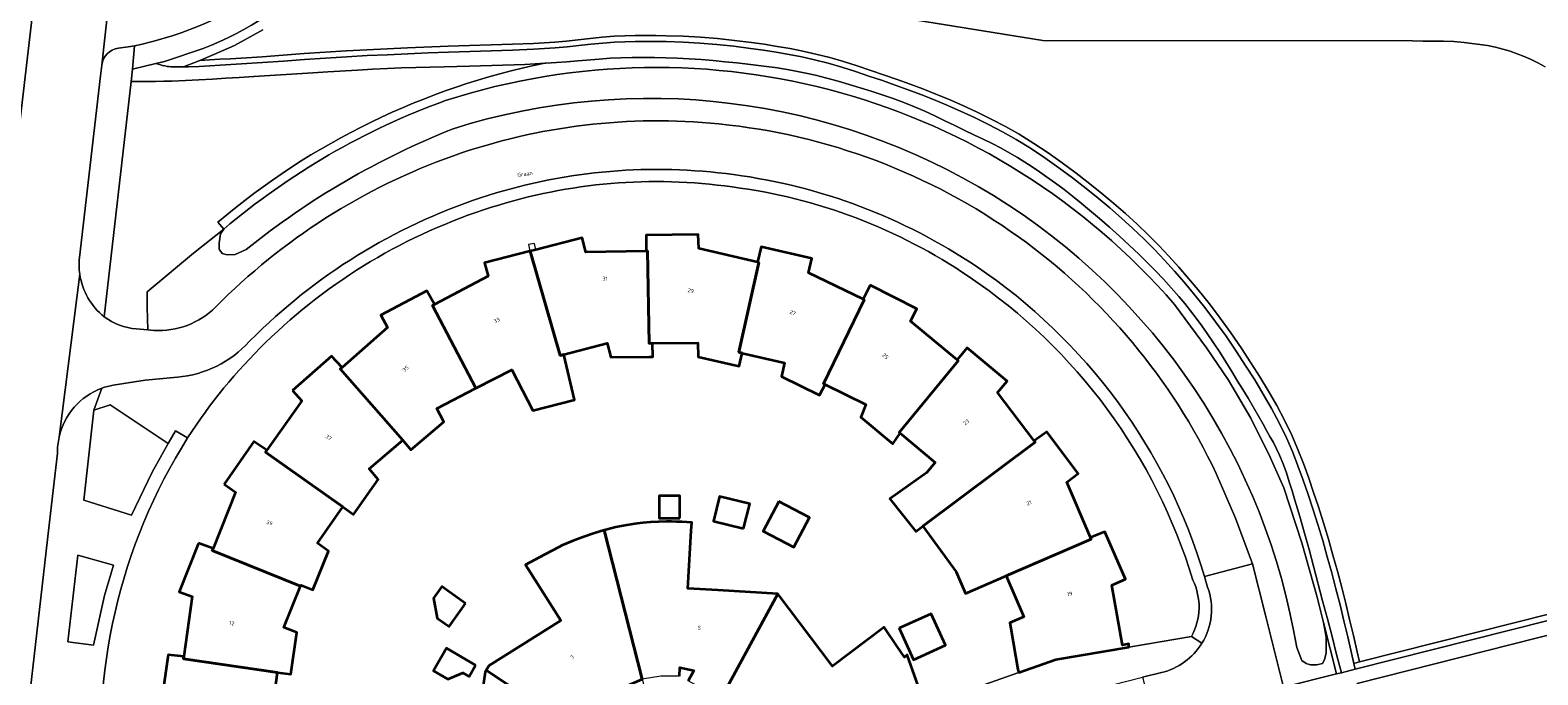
# Model space of a CAD drawing. Header units: metres. Extents: x 197700 to 204338, y 317132 to 325229.
# Tile 871 of 1056: x 203368 to 203508, y 320086 to 320146. Entities that reach past the tile are written whole.
import ezdxf
from ezdxf.enums import TextEntityAlignment as Align

# ---------------------------------------------------------------- set-up
doc = ezdxf.new("R2010")
doc.units = ezdxf.units.M
for name, color, linetype, lineweight in [('B-WE-GR-BEPLANTING_CULTUUR_BODEMBEDEKKER-GV', 90, 'Continuous', 18), ('B-WE-GR-BEPLANTING_CULTUUR_HEESTERS-GV', 90, 'Continuous', 18), ('B-WE-IE-TERREINAFSCHEIDING_KUNSTMATIG_MUUR-G', 90, 'IE-TERREINAFSCHEIDING-KUNSTMATIG-DICHT', 18), ('B-WE-OG-BEBOUWING-GV', 7, 'Continuous', 35), ('B-WE-OG-BEBOUWING-T18', 10, 'Continuous', 18), ('B-WE-OG-TERREIN_CULTUURSCHEIDING-GV', 7, 'Continuous', 18), ('B-WE-OG-TERREIN_ERF-GV', 7, 'Continuous', 18), ('B-WE-OG-TOPOGRAFIE-T18', 10, 'Continuous', 18), ('B-WE-OG-WATER_GREPPEL-GV', 160, 'Continuous', 18), ('B-WE-VH-VERHARDING_ASFALT-GV', 252, 'Continuous', 18), ('B-WE-VH-VERHARDING_BETONSTRAATSTEEN-GV', 252, 'Continuous', 18), ('B-WE-VH-VERHARDING_HALFVERHARDING-GV', 252, 'Continuous', 18), ('B-WE-VH-VERHARDING_TEGEL-GV', 252, 'Continuous', 18)]:
    doc.layers.add(name, color=color, linetype=linetype, lineweight=lineweight)
doc.styles.add('NLCS-ISO-M200-T18', font='NLCS-ISO.ttf', dxfattribs={"height": 0.36})
doc.linetypes.add('IE-TERREINAFSCHEIDING-KUNSTMATIG-DICHT', pattern='A,8,-1,[82,NLCS.SHX,S=0.75,R=90,X=0,Y=0],-1', length=10)

msp = doc.modelspace()

# ---------------------------------------------------------------- linework, layer by layer
at = {"layer": 'B-WE-GR-BEPLANTING_CULTUUR_BODEMBEDEKKER-GV'}
for points in [[(203380.841, 320107.73), (203375.444, 320111.338), (203373.94, 320110.834), (203372.984, 320102.474), (203377.449, 320101.071), (203379.342, 320105.069)], [(203372.431, 320097.364), (203371.505, 320089.279), (203373.888, 320088.973), (203374.937, 320093.599), (203375.762, 320096.417)]]:
    msp.add_lwpolyline(points, close=True, dxfattribs=at)
at = {"layer": 'B-WE-GR-BEPLANTING_CULTUUR_HEESTERS-GV'}
for points in [[(203382.286, 320142.789), (203382.739, 320142.801), (203383.726, 320142.832), (203384.712, 320142.879), (203385.698, 320142.936), (203386.683, 320142.997), (203387.669, 320143.056), (203389.627, 320143.18), (203391.584, 320143.32), (203393.54, 320143.465), (203395.497, 320143.604), (203397.455, 320143.727), (203399.349, 320143.828), (203401.244, 320143.918), (203403.139, 320144.001), (203405.035, 320144.079), (203406.93, 320144.158), (203408.916, 320144.227), (203410.902, 320144.28), (203412.889, 320144.337), (203414.873, 320144.417), (203416.855, 320144.54), (203417.963, 320144.642), (203419.069, 320144.765), (203420.175, 320144.891), (203421.281, 320145.003), (203422.39, 320145.082), (203423.346, 320145.123), (203424.304, 320145.147), (203425.262, 320145.156), (203426.22, 320145.152), (203427.177, 320145.136), (203428.753, 320145.081), (203430.329, 320144.989), (203431.904, 320144.862), (203433.474, 320144.7), (203435.039, 320144.505), (203436.233, 320144.336), (203437.425, 320144.149), (203438.615, 320143.942), (203439.798, 320143.708), (203440.974, 320143.445), (203442.256, 320143.115), (203443.529, 320142.746), (203444.794, 320142.348), (203446.053, 320141.93), (203447.308, 320141.502), (203448.503, 320141.086), (203449.695, 320140.657), (203450.88, 320140.213), (203452.057, 320139.748), (203453.224, 320139.26), (203454.556, 320138.674), (203455.879, 320138.064), (203457.189, 320137.425), (203458.479, 320136.751), (203459.744, 320136.037), (203461.096, 320135.206), (203462.421, 320134.325), (203463.721, 320133.404), (203464.998, 320132.452), (203466.254, 320131.478), (203467.371, 320130.582), (203468.473, 320129.663), (203469.556, 320128.721), (203470.616, 320127.755), (203471.65, 320126.764), (203472.613, 320125.791), (203473.555, 320124.794), (203474.474, 320123.776), (203475.372, 320122.739), (203476.25, 320121.688), (203477.289, 320120.389), (203478.298, 320119.063), (203479.276, 320117.714), (203480.221, 320116.342), (203481.132, 320114.95), (203481.948, 320113.652), (203482.743, 320112.337), (203483.506, 320111.004), (203484.227, 320109.65), (203484.896, 320108.274), (203485.457, 320106.984), (203485.971, 320105.672), (203486.451, 320104.344), (203486.908, 320103.008), (203487.353, 320101.67), (203487.826, 320100.191), (203488.272, 320098.703), (203488.697, 320097.208), (203489.106, 320095.708), (203489.505, 320094.207), (203489.884, 320092.723), (203490.244, 320091.233), (203490.594, 320089.741), (203490.942, 320088.248), (203491.171, 320087.279), (203491.704, 320087.414), (203491.477, 320088.374), (203491.13, 320089.866), (203490.779, 320091.36), (203490.418, 320092.856), (203490.037, 320094.346), (203489.637, 320095.851), (203489.227, 320097.356), (203488.8, 320098.857), (203488.351, 320100.354), (203487.876, 320101.841), (203487.429, 320103.184), (203486.97, 320104.526), (203486.486, 320105.866), (203485.965, 320107.194), (203485.396, 320108.504), (203484.717, 320109.9), (203483.988, 320111.27), (203483.217, 320112.616), (203482.416, 320113.941), (203481.595, 320115.247), (203480.678, 320116.649), (203479.725, 320118.031), (203478.74, 320119.391), (203477.723, 320120.727), (203476.676, 320122.036), (203475.791, 320123.095), (203474.886, 320124.14), (203473.959, 320125.167), (203473.008, 320126.173), (203472.036, 320127.156), (203470.992, 320128.157), (203469.922, 320129.132), (203468.83, 320130.082), (203467.719, 320131.008), (203466.595, 320131.91), (203465.331, 320132.89), (203464.044, 320133.849), (203462.732, 320134.778), (203461.392, 320135.669), (203460.023, 320136.511), (203458.742, 320137.234), (203457.437, 320137.916), (203456.115, 320138.561), (203454.782, 320139.175), (203453.441, 320139.765), (203452.264, 320140.258), (203451.078, 320140.726), (203449.885, 320141.173), (203448.687, 320141.604), (203447.487, 320142.022), (203446.228, 320142.451), (203444.963, 320142.871), (203443.688, 320143.273), (203442.401, 320143.646), (203441.103, 320143.98), (203439.911, 320144.246), (203438.716, 320144.483), (203437.515, 320144.692), (203436.314, 320144.88), (203435.112, 320145.05), (203433.536, 320145.246), (203431.954, 320145.41), (203430.367, 320145.538), (203428.779, 320145.63), (203427.191, 320145.686), (203426.226, 320145.702), (203425.261, 320145.706), (203424.295, 320145.697), (203423.327, 320145.673), (203422.359, 320145.631), (203421.234, 320145.551), (203420.116, 320145.438), (203419.007, 320145.312), (203417.907, 320145.189), (203416.813, 320145.088), (203414.845, 320144.966), (203412.87, 320144.887), (203410.887, 320144.83), (203408.899, 320144.777), (203406.909, 320144.708), (203403.116, 320144.551), (203401.219, 320144.467), (203399.321, 320144.377), (203397.423, 320144.276), (203395.46, 320144.153), (203393.5, 320144.014), (203391.544, 320143.869), (203389.59, 320143.729), (203387.635, 320143.605), (203386.65, 320143.546), (203385.665, 320143.485), (203384.683, 320143.428), (203383.781, 320143.385)], [(203491.704, 320087.414), (203491.171, 320087.279), (203491.297, 320086.744), (203530.897, 320096.747), (203531.291, 320097.414)]]:
    msp.add_lwpolyline(points, close=True, dxfattribs=at)
at = {"layer": 'B-WE-IE-TERREINAFSCHEIDING_KUNSTMATIG_MUUR-G'}
for points in [[(203415.045, 320125.767), (203414.942, 320126.356), (203414.383, 320126.258), (203414.494, 320125.626)], [(203451.274, 320083.367), (203459.998, 320086.423)]]:
    msp.add_lwpolyline(points, dxfattribs=at)
at = {"layer": 'B-WE-OG-BEBOUWING-GV'}
for points in [[(203425.325, 320125.652), (203419.694, 320125.539), (203419.357, 320126.865), (203415.045, 320125.767), (203414.524, 320125.634), (203417.31, 320115.931), (203417.66, 320116.022), (203421.695, 320117.067), (203422.031, 320115.77), (203425.591, 320115.815), (203425.929, 320115.819), (203425.913, 320117.065), (203425.591, 320117.061), (203425.457, 320125.654)], [(203435.681, 320124.6), (203430.212, 320125.892), (203430.158, 320127.179), (203425.311, 320127.127), (203425.325, 320125.652), (203425.457, 320125.654), (203425.591, 320117.061), (203425.913, 320117.065), (203430.139, 320117.119), (203430.156, 320115.804), (203433.966, 320114.931), (203434.246, 320116.154), (203433.934, 320116.225), (203435.792, 320124.574)], [(203417.66, 320116.022), (203417.31, 320115.931), (203414.524, 320125.634), (203414.494, 320125.626), (203410.284, 320124.554), (203410.616, 320123.305), (203405.639, 320120.677), (203405.429, 320120.566), (203409.486, 320112.88), (203409.54, 320112.908), (203412.822, 320114.605), (203413.318, 320113.647), (203414.785, 320110.809), (203418.668, 320111.801)], [(203435.681, 320124.6), (203435.792, 320124.574), (203433.934, 320116.225), (203434.246, 320116.154), (203438.202, 320115.248), (203437.912, 320113.983), (203441.452, 320112.234), (203441.983, 320113.233), (203441.833, 320113.307), (203445.612, 320121.102), (203445.499, 320121.157), (203440.437, 320123.634), (203440.738, 320124.95), (203436.025, 320126.025)], [(203402.678, 320108.045), (203403.431, 320107.162), (203406.485, 320109.767), (203405.848, 320110.999), (203409.486, 320112.88), (203405.429, 320120.566), (203405.639, 320120.677), (203404.924, 320121.934), (203400.644, 320119.673), (203401.257, 320118.536), (203397.029, 320114.821), (203396.863, 320114.675)], [(203446.159, 320122.471), (203445.499, 320121.157), (203445.612, 320121.102), (203441.833, 320113.307), (203441.983, 320113.233), (203445.771, 320111.361), (203445.295, 320110.196), (203448.112, 320107.843), (203448.262, 320107.717), (203448.95, 320108.691), (203448.866, 320108.761), (203454.35, 320115.443), (203454.249, 320115.528), (203449.925, 320119.123), (203450.512, 320120.281)], [(203392.428, 320112.686), (203393.288, 320111.721), (203390.034, 320107.129), (203389.899, 320106.939), (203397.113, 320101.84), (203398.101, 320101.142), (203400.393, 320104.388), (203399.55, 320105.377), (203402.678, 320108.045), (203396.863, 320114.675), (203397.029, 320114.821), (203396.041, 320115.877)], [(203451.4, 320105.016), (203448.008, 320102.598), (203450.399, 320099.545), (203451.072, 320100.042), (203461.507, 320107.872), (203461.417, 320107.992), (203458.022, 320112.487), (203458.914, 320113.531), (203455.186, 320116.637), (203454.249, 320115.528), (203454.35, 320115.443), (203448.866, 320108.761), (203448.95, 320108.691), (203452.201, 320105.974)], [(203458.807, 320095.421), (203466.72, 320098.857), (203466.655, 320099.01), (203464.462, 320104.159), (203465.508, 320104.953), (203462.61, 320108.843), (203461.417, 320107.992), (203461.507, 320107.872), (203451.072, 320100.042), (203454.172, 320095.788), (203455.023, 320093.778)], [(203386.042, 320103.947), (203387.104, 320103.212), (203385.021, 320097.983), (203384.939, 320097.778), (203393.172, 320094.456), (203393.219, 320094.572), (203394.295, 320094.133), (203395.765, 320097.732), (203394.729, 320098.464), (203397.113, 320101.84), (203389.899, 320106.939), (203390.034, 320107.129), (203388.829, 320107.927)], [(203428.444, 320100.795), (203428.444, 320102.874), (203426.535, 320102.874), (203426.535, 320100.795)], [(203434.39, 320099.823), (203434.957, 320102.131), (203432.16, 320102.818), (203431.593, 320100.509)], [(203437.668, 320102.347), (203436.218, 320099.572), (203439.06, 320098.087), (203440.51, 320100.861)], [(203421.282, 320085.046), (203421.721, 320084.417), (203424.936, 320085.807), (203421.401, 320099.672), (203420.427, 320099.383), (203419.416, 320099.038), (203418.423, 320098.658), (203417.539, 320098.268), (203416.673, 320097.833), (203415.817, 320097.373), (203414.964, 320096.906), (203414.106, 320096.452), (203414.383, 320096.014), (203417.37, 320091.29), (203414.964, 320089.768), (203410.701, 320087.073), (203410.449, 320086.652), (203419.37, 320080.687), (203419.52, 320080.917), (203421.299, 320083.643), (203420.378, 320084.244)], [(203466.655, 320099.01), (203466.72, 320098.857), (203458.807, 320095.421), (203460.458, 320091.609), (203459.153, 320091.043), (203459.24, 320090.536), (203459.9, 320086.706), (203459.998, 320086.423), (203463.449, 320087.632), (203470.238, 320088.787), (203470.227, 320089.092), (203469.646, 320088.981), (203468.654, 320094.548), (203469.907, 320095.109), (203468.001, 320099.537)], [(203383.662, 320098.476), (203381.878, 320093.956), (203383.084, 320093.493), (203382.298, 320087.92), (203382.27, 320087.719), (203391.025, 320086.445), (203392.263, 320086.27), (203392.81, 320090.148), (203391.612, 320090.637), (203393.172, 320094.456), (203384.939, 320097.778), (203385.021, 320097.983)], [(203408.521, 320092.869), (203406.302, 320094.44), (203405.54, 320093.364), (203405.887, 320091.503), (203406.996, 320090.717)], [(203435.878, 320083.246), (203436.611, 320082.611), (203436.194, 320081.957), (203437.161, 320080.381), (203437.907, 320078.69), (203451.274, 320083.367), (203449.622, 320088.086), (203449.359, 320087.855), (203448.684, 320088.861), (203447.477, 320090.653), (203442.668, 320087.017), (203437.567, 320093.763), (203432.282, 320083.984), (203432.522, 320083.852), (203435.295, 320082.331)], [(203448.865, 320090.554), (203450.19, 320087.621), (203453.173, 320088.969), (203451.848, 320091.902)], [(203381.983, 320077.496), (203381.998, 320077.327), (203392.141, 320078.249), (203391.752, 320082.192), (203390.451, 320082.375), (203391.025, 320086.445), (203382.27, 320087.719), (203382.298, 320087.92), (203380.861, 320088.077), (203380.161, 320083.289), (203381.473, 320083.1)], [(203409.453, 320087.134), (203406.751, 320088.697), (203405.529, 320086.585), (203406.881, 320085.804), (203408.252, 320086.419), (203408.842, 320086.078)], [(203419.37, 320080.687), (203410.449, 320086.652), (203410.333, 320086.457), (203409.587, 320081.465), (203409.148, 320078.531), (203403.419, 320079.387), (203403.012, 320079.448), (203402.723, 320077.518), (203402.701, 320075.863), (203402.168, 320076.036), (203402.968, 320071.101), (203416.921, 320073.366), (203416.781, 320075.206), (203416.89, 320077.049), (203416.239, 320077.416), (203416.511, 320078.297), (203417.461, 320077.761), (203419.227, 320080.467)]]:
    msp.add_lwpolyline(points, close=True, dxfattribs=at)
for points in [[(203432.282, 320083.984), (203437.567, 320093.763), (203431.99, 320094.09), (203429.205, 320094.253), (203429.519, 320099.622), (203429.564, 320100.398), (203429.096, 320100.421), (203428.627, 320100.446), (203428.159, 320100.469), (203427.691, 320100.485), (203427.223, 320100.488), (203426.481, 320100.467), (203425.739, 320100.424), (203424.998, 320100.356), (203424.261, 320100.266), (203423.529, 320100.152), (203422.487, 320099.945), (203421.452, 320099.687), (203421.401, 320099.672), (203424.936, 320085.807)], [(203428.428, 320086.104), (203428.46, 320086.889), (203429.77, 320086.616), (203429.24, 320085.652)]]:
    msp.add_lwpolyline(points, dxfattribs=at)
at = {"layer": 'B-WE-OG-TERREIN_CULTUURSCHEIDING-GV'}
for points in [[(203395.146, 320151.78, -0.1043703), (203384.118, 320144.479)], [(203385.473, 320128.33, -0.1265569), (203415.893, 320143.124)], [(203415.893, 320143.124, 0.1265569), (203385.473, 320128.33)], [(203406.655, 320139.649, -0.3010717), (203474.488, 320120.662)], [(203386.023, 320127.682, -0.0896505), (203406.655, 320139.649)], [(203485.849, 320088.748, 0.4566806), (203407.357, 320137.032)], [(203407.357, 320137.032, 0.0744716), (203388.115, 320125.802)], [(203407.398, 320134.516, -0.1106075), (203432.091, 320137.473)], [(203432.091, 320137.473, -0.131806), (203459.966, 320126.967)], [(203385.259, 320120.431, -0.1135553), (203407.398, 320134.516)], [(203459.966, 320126.967, -0.127042), (203478.372, 320104.945)], [(203379.527, 320118.265, 0.2142339), (203385.259, 320120.431)], [(203374.9, 320119.535, 0.1423166), (203377.879, 320118.403)]]:
    msp.add_lwpolyline(points, format="xyb", dxfattribs=at)
for points in [[(203508.968, 320142.796), (203508.28, 320143.161), (203507.655, 320143.464), (203507.016, 320143.746), (203506.367, 320144.004), (203505.709, 320144.235), (203505.045, 320144.438), (203504.334, 320144.616), (203503.611, 320144.759), (203502.882, 320144.874), (203502.15, 320144.97), (203501.418, 320145.053), (203500.466, 320145.131), (203499.51, 320145.168), (203498.552, 320145.182), (203497.594, 320145.19), (203496.636, 320145.21), (203462.244, 320145.232), (203443.945, 320148.184)], [(203443.945, 320148.184), (203462.244, 320145.232), (203496.636, 320145.21), (203497.594, 320145.19), (203498.552, 320145.182), (203499.51, 320145.168), (203500.466, 320145.131), (203501.418, 320145.053), (203502.15, 320144.97), (203502.882, 320144.874), (203503.611, 320144.759), (203504.334, 320144.616), (203505.045, 320144.438), (203505.709, 320144.235), (203506.367, 320144.004), (203507.016, 320143.746), (203507.655, 320143.464), (203508.28, 320143.161), (203508.968, 320142.796)], [(203384.118, 320144.479), (203380.496, 320143.281), (203379.709, 320143.094), (203379.914, 320143.037), (203380.12, 320142.976), (203380.326, 320142.917), (203380.534, 320142.865), (203380.743, 320142.827), (203380.914, 320142.808), (203381.086, 320142.796), (203381.26, 320142.79), (203381.606, 320142.784), (203381.833, 320142.782), (203382.059, 320142.784), (203382.286, 320142.789), (203383.781, 320143.385), (203385.085, 320143.936), (203387.027, 320144.786), (203389.645, 320146.222)], [(203389.645, 320146.222), (203387.027, 320144.786), (203385.085, 320143.936), (203383.781, 320143.385), (203384.683, 320143.428), (203385.665, 320143.485), (203386.65, 320143.546), (203387.635, 320143.605), (203389.59, 320143.729), (203391.544, 320143.869), (203393.5, 320144.014), (203395.46, 320144.153), (203397.423, 320144.276), (203399.321, 320144.377), (203401.219, 320144.467), (203403.116, 320144.551), (203406.909, 320144.708), (203408.899, 320144.777), (203410.887, 320144.83), (203412.87, 320144.887), (203414.845, 320144.966), (203416.813, 320145.088), (203417.907, 320145.189), (203419.007, 320145.312), (203420.116, 320145.438), (203421.234, 320145.551), (203422.359, 320145.631), (203423.327, 320145.673), (203424.295, 320145.697), (203425.261, 320145.706), (203426.226, 320145.702), (203427.191, 320145.686), (203428.779, 320145.63), (203430.367, 320145.538), (203431.954, 320145.41), (203433.536, 320145.246), (203435.112, 320145.05), (203436.314, 320144.88), (203437.515, 320144.692), (203438.716, 320144.483), (203439.911, 320144.246), (203441.103, 320143.98), (203442.401, 320143.646), (203443.688, 320143.273), (203444.963, 320142.871), (203446.228, 320142.451), (203447.487, 320142.022), (203448.687, 320141.604), (203449.885, 320141.173), (203451.078, 320140.726), (203452.264, 320140.258), (203453.441, 320139.765), (203454.782, 320139.175), (203456.115, 320138.561), (203457.437, 320137.916), (203458.742, 320137.234), (203460.023, 320136.511), (203461.392, 320135.669), (203462.732, 320134.778), (203464.044, 320133.849), (203465.331, 320132.89), (203466.595, 320131.91), (203467.719, 320131.008), (203468.83, 320130.082), (203469.922, 320129.132), (203470.992, 320128.157), (203472.036, 320127.156), (203473.008, 320126.173), (203473.959, 320125.167), (203474.886, 320124.14), (203475.791, 320123.095), (203476.676, 320122.036), (203477.723, 320120.727), (203478.74, 320119.391), (203479.725, 320118.031), (203480.678, 320116.649), (203481.595, 320115.247), (203482.416, 320113.941), (203483.217, 320112.616), (203483.988, 320111.27), (203484.717, 320109.9), (203485.396, 320108.504), (203485.965, 320107.194), (203486.486, 320105.866), (203486.97, 320104.526), (203487.429, 320103.184), (203487.876, 320101.841), (203488.351, 320100.354), (203488.8, 320098.857), (203489.227, 320097.356), (203489.637, 320095.851), (203490.037, 320094.346), (203490.418, 320092.856), (203490.779, 320091.36), (203491.13, 320089.866), (203491.477, 320088.374), (203491.704, 320087.414), (203531.291, 320097.414)], [(203474.488, 320120.662), (203477.455, 320116.65), (203479.494, 320113.622), (203481.594, 320110.099), (203483.379, 320106.466), (203484.657, 320103.603), (203486.316, 320098.509), (203487.75, 320093.458), (203488.356, 320091.088), (203489.569, 320086.304), (203490.029, 320086.418), (203489.567, 320088.101), (203489.136, 320089.772), (203488.703, 320091.442), (203488.267, 320093.112), (203487.412, 320096.324), (203487.005, 320097.871), (203486.589, 320099.415), (203486.153, 320100.953), (203485.687, 320102.482), (203485.424, 320103.325), (203485.164, 320104.171), (203484.892, 320105.012), (203484.594, 320105.842), (203484.258, 320106.655), (203483.979, 320107.242), (203483.679, 320107.821), (203483.366, 320108.393), (203483.045, 320108.962), (203482.726, 320109.531), (203482.268, 320110.343), (203481.8, 320111.15), (203481.325, 320111.952), (203480.843, 320112.751), (203480.358, 320113.547), (203479.808, 320114.446), (203479.256, 320115.345), (203478.695, 320116.237), (203478.119, 320117.12), (203477.523, 320117.988), (203477.018, 320118.692), (203476.502, 320119.389), (203475.976, 320120.078), (203475.437, 320120.757), (203474.885, 320121.424), (203474.176, 320122.239), (203473.446, 320123.035), (203472.698, 320123.816), (203471.937, 320124.585), (203471.167, 320125.343), (203470.276, 320126.197), (203469.368, 320127.035), (203468.446, 320127.858), (203467.511, 320128.667), (203466.566, 320129.461), (203465.785, 320130.104), (203464.998, 320130.739), (203464.202, 320131.364), (203463.395, 320131.974), (203462.575, 320132.565), (203461.908, 320133.027), (203461.235, 320133.481), (203460.554, 320133.923), (203459.865, 320134.352), (203459.167, 320134.765), (203458.346, 320135.217), (203457.511, 320135.643), (203456.667, 320136.054), (203455.819, 320136.457), (203454.973, 320136.863), (203454.046, 320137.317), (203453.118, 320137.773), (203452.187, 320138.22), (203451.25, 320138.652), (203450.302, 320139.059), (203449.305, 320139.454), (203448.299, 320139.827), (203447.285, 320140.181), (203446.265, 320140.518), (203445.242, 320140.841), (203444.209, 320141.155), (203443.171, 320141.456), (203442.129, 320141.739), (203441.081, 320142.002), (203440.029, 320142.238), (203438.788, 320142.477), (203437.538, 320142.679), (203436.283, 320142.852), (203435.025, 320143.005), (203433.767, 320143.147), (203432.656, 320143.264), (203431.544, 320143.368), (203430.43, 320143.459), (203429.315, 320143.534), (203428.2, 320143.591), (203427.154, 320143.63), (203426.106, 320143.657), (203425.059, 320143.668), (203424.011, 320143.662), (203422.965, 320143.637), (203421.962, 320143.586), (203420.96, 320143.511), (203418.956, 320143.334), (203417.954, 320143.257), (203416.97, 320143.192), (203415.987, 320143.13), (203415.893, 320143.124)], [(203415.893, 320143.124), (203415.003, 320143.072), (203414.018, 320143.019), (203413.034, 320142.972), (203411.996, 320142.932), (203410.957, 320142.902), (203409.919, 320142.876), (203408.88, 320142.852), (203406.523, 320142.791), (203405.205, 320142.762), (203403.888, 320142.73), (203402.57, 320142.692), (203401.253, 320142.642), (203399.861, 320142.573), (203398.469, 320142.491), (203395.687, 320142.31), (203394.296, 320142.222), (203388.832, 320141.889), (203387.466, 320141.809), (203386.212, 320141.731), (203384.959, 320141.65), (203383.706, 320141.572), (203382.452, 320141.506), (203381.197, 320141.46), (203380.436, 320141.445), (203379.675, 320141.437), (203378.151, 320141.431), (203377.39, 320141.427), (203374.9, 320119.535)], [(203377.879, 320118.403), (203378.958, 320118.313), (203378.904, 320120.434), (203378.895, 320121.864), (203383.211, 320125.449), (203386.023, 320127.682), (203385.473, 320128.33)], [(203385.473, 320128.33), (203386.023, 320127.682)], [(203388.115, 320125.802), (203387.074, 320125.329), (203386.341, 320125.29), (203385.881, 320125.423), (203385.606, 320125.832), (203385.594, 320126.393), (203385.717, 320127.259), (203386.023, 320127.682), (203383.211, 320125.449), (203378.895, 320121.864), (203378.904, 320120.434), (203378.958, 320118.313), (203379.527, 320118.265)], [(203478.372, 320104.945), (203480.169, 320100.79), (203481.728, 320096.54), (203482.948, 320091.773), (203484.636, 320085.078), (203489.569, 320086.304), (203488.356, 320091.088), (203488.582, 320089.718), (203488.593, 320088.266), (203488.45, 320087.629), (203488.245, 320087.272), (203487.734, 320087.151), (203487.134, 320087.165), (203486.726, 320087.27), (203486.333, 320087.557), (203485.849, 320088.748)]]:
    msp.add_lwpolyline(points, dxfattribs=at)
for points in [[(203382.286, 320142.789), (203382.059, 320142.784), (203381.833, 320142.782), (203381.606, 320142.784), (203381.26, 320142.79), (203381.086, 320142.796), (203380.914, 320142.808), (203380.743, 320142.827), (203380.534, 320142.865), (203380.326, 320142.917), (203380.12, 320142.976), (203379.914, 320143.037), (203379.709, 320143.094), (203377.521, 320142.573), (203377.39, 320141.427), (203378.151, 320141.431), (203379.675, 320141.437), (203380.436, 320141.445), (203381.197, 320141.46), (203382.452, 320141.506), (203383.706, 320141.572), (203384.959, 320141.65), (203386.212, 320141.731), (203387.466, 320141.809), (203388.832, 320141.889), (203394.296, 320142.222), (203395.687, 320142.31), (203398.469, 320142.491), (203399.861, 320142.573), (203401.253, 320142.642), (203402.57, 320142.692), (203403.888, 320142.73), (203405.205, 320142.762), (203406.523, 320142.791), (203408.88, 320142.852), (203409.919, 320142.876), (203410.957, 320142.902), (203411.996, 320142.932), (203413.034, 320142.972), (203414.018, 320143.019), (203415.003, 320143.072), (203415.893, 320143.124), (203415.987, 320143.13), (203416.97, 320143.192), (203417.954, 320143.257), (203418.956, 320143.334), (203420.96, 320143.511), (203421.962, 320143.586), (203422.965, 320143.637), (203424.011, 320143.662), (203425.059, 320143.668), (203426.106, 320143.657), (203427.154, 320143.63), (203428.2, 320143.591), (203429.315, 320143.534), (203430.43, 320143.459), (203431.544, 320143.368), (203432.656, 320143.264), (203433.767, 320143.147), (203435.025, 320143.005), (203436.283, 320142.852), (203437.538, 320142.679), (203438.788, 320142.477), (203440.029, 320142.238), (203441.081, 320142.002), (203442.129, 320141.739), (203443.171, 320141.456), (203444.209, 320141.155), (203445.242, 320140.841), (203446.265, 320140.518), (203447.285, 320140.181), (203448.299, 320139.827), (203449.305, 320139.454), (203450.302, 320139.059), (203451.25, 320138.652), (203452.187, 320138.22), (203453.118, 320137.773), (203454.046, 320137.317), (203454.973, 320136.863), (203455.819, 320136.457), (203456.667, 320136.054), (203457.511, 320135.643), (203458.346, 320135.217), (203459.167, 320134.765), (203459.865, 320134.352), (203460.554, 320133.923), (203461.235, 320133.481), (203461.908, 320133.027), (203462.575, 320132.565), (203463.395, 320131.974), (203464.202, 320131.364), (203464.998, 320130.739), (203465.785, 320130.104), (203466.566, 320129.461), (203467.511, 320128.667), (203468.446, 320127.858), (203469.368, 320127.035), (203470.276, 320126.197), (203471.167, 320125.343), (203471.937, 320124.585), (203472.698, 320123.816), (203473.446, 320123.035), (203474.176, 320122.239), (203474.885, 320121.424), (203475.437, 320120.757), (203475.976, 320120.078), (203476.502, 320119.389), (203477.018, 320118.692), (203477.523, 320117.988), (203478.119, 320117.12), (203478.695, 320116.237), (203479.256, 320115.345), (203479.808, 320114.446), (203480.358, 320113.547), (203480.843, 320112.751), (203481.325, 320111.952), (203481.8, 320111.15), (203482.268, 320110.343), (203482.726, 320109.531), (203483.045, 320108.962), (203483.366, 320108.393), (203483.679, 320107.821), (203483.979, 320107.242), (203484.258, 320106.655), (203484.594, 320105.842), (203484.892, 320105.012), (203485.164, 320104.171), (203485.424, 320103.325), (203485.687, 320102.482), (203486.153, 320100.953), (203486.589, 320099.415), (203487.005, 320097.871), (203487.412, 320096.324), (203488.267, 320093.112), (203488.703, 320091.442), (203489.136, 320089.772), (203489.567, 320088.101), (203490.029, 320086.418), (203491.297, 320086.744), (203491.171, 320087.279), (203490.942, 320088.248), (203490.594, 320089.741), (203490.244, 320091.233), (203489.884, 320092.723), (203489.505, 320094.207), (203489.106, 320095.708), (203488.697, 320097.208), (203488.272, 320098.703), (203487.826, 320100.191), (203487.353, 320101.67), (203486.908, 320103.008), (203486.451, 320104.344), (203485.971, 320105.672), (203485.457, 320106.984), (203484.896, 320108.274), (203484.227, 320109.65), (203483.506, 320111.004), (203482.743, 320112.337), (203481.948, 320113.652), (203481.132, 320114.95), (203480.221, 320116.342), (203479.276, 320117.714), (203478.298, 320119.063), (203477.289, 320120.389), (203476.25, 320121.688), (203475.372, 320122.739), (203474.474, 320123.776), (203473.555, 320124.794), (203472.613, 320125.791), (203471.65, 320126.764), (203470.616, 320127.755), (203469.556, 320128.721), (203468.473, 320129.663), (203467.371, 320130.582), (203466.254, 320131.478), (203464.998, 320132.452), (203463.721, 320133.404), (203462.421, 320134.325), (203461.096, 320135.206), (203459.744, 320136.037), (203458.479, 320136.751), (203457.189, 320137.425), (203455.879, 320138.064), (203454.556, 320138.674), (203453.224, 320139.26), (203452.057, 320139.748), (203450.88, 320140.213), (203449.695, 320140.657), (203448.503, 320141.086), (203447.308, 320141.502), (203446.053, 320141.93), (203444.794, 320142.348), (203443.529, 320142.746), (203442.256, 320143.115), (203440.974, 320143.445), (203439.798, 320143.708), (203438.615, 320143.942), (203437.425, 320144.149), (203436.233, 320144.336), (203435.039, 320144.505), (203433.474, 320144.7), (203431.904, 320144.862), (203430.329, 320144.989), (203428.753, 320145.081), (203427.177, 320145.136), (203426.22, 320145.152), (203425.262, 320145.156), (203424.304, 320145.147), (203423.346, 320145.123), (203422.39, 320145.082), (203421.281, 320145.003), (203420.175, 320144.891), (203419.069, 320144.765), (203417.963, 320144.642), (203416.855, 320144.54), (203414.873, 320144.417), (203412.889, 320144.337), (203410.902, 320144.28), (203408.916, 320144.227), (203406.93, 320144.158), (203405.035, 320144.079), (203403.139, 320144.001), (203401.244, 320143.918), (203399.349, 320143.828), (203397.455, 320143.727), (203395.497, 320143.604), (203393.54, 320143.465), (203391.584, 320143.32), (203389.627, 320143.18), (203387.669, 320143.056), (203386.683, 320142.997), (203385.698, 320142.936), (203384.712, 320142.879), (203383.726, 320142.832), (203382.739, 320142.801)], [(203515.015, 319992.849), (203518.138, 319992.4), (203519.587, 320001.813), (203532.298, 320082.825), (203532.598, 320084.803), (203529.95, 320095.162), (203491.487, 320085.419), (203514.167, 319996.289)]]:
    msp.add_lwpolyline(points, close=True, dxfattribs=at)
at = {"layer": 'B-WE-OG-TERREIN_ERF-GV'}
for points in [[(203433.338, 320131.612, 0.1131863), (203410.94, 320129.719)], [(203455.383, 320123.251, 0.117537), (203433.338, 320131.612)], [(203410.94, 320129.719, 0.117973), (203389.915, 320117.134)], [(203476.188, 320095.028, 0.1726741), (203455.383, 320123.251)], [(203389.915, 320117.134, 0.0570579), (203382.659, 320108.266)], [(203382.659, 320108.266, 0.1697084), (203374.879, 320074.538)], [(203476.059, 320089.786, 0.2439933), (203476.188, 320095.028)]]:
    msp.add_lwpolyline(points, format="xyb", dxfattribs=at)
for points in [[(203381.878, 320093.956), (203383.662, 320098.476), (203385.021, 320097.983), (203387.104, 320103.212), (203386.042, 320103.947), (203388.829, 320107.927), (203390.034, 320107.129), (203393.288, 320111.721), (203392.428, 320112.686), (203396.041, 320115.877), (203397.029, 320114.821), (203401.257, 320118.536), (203400.644, 320119.673), (203404.924, 320121.934), (203405.639, 320120.677), (203410.616, 320123.305), (203410.284, 320124.554), (203414.494, 320125.626), (203414.524, 320125.634), (203415.045, 320125.767), (203419.357, 320126.865), (203419.694, 320125.539), (203425.325, 320125.652), (203425.311, 320127.127), (203430.158, 320127.179), (203430.212, 320125.892), (203435.681, 320124.6), (203436.025, 320126.025), (203440.738, 320124.95), (203440.437, 320123.634), (203445.499, 320121.157), (203446.159, 320122.471), (203450.512, 320120.281), (203449.925, 320119.123), (203454.249, 320115.528), (203455.186, 320116.637), (203458.914, 320113.531), (203458.022, 320112.487), (203461.417, 320107.992), (203462.61, 320108.843), (203465.508, 320104.953), (203464.462, 320104.159), (203466.655, 320099.01), (203468.001, 320099.537), (203469.907, 320095.109), (203468.654, 320094.548), (203469.646, 320088.981), (203470.227, 320089.092), (203470.238, 320088.787), (203476.059, 320089.786)], [(203409.587, 320081.465), (203410.333, 320086.457), (203410.449, 320086.652), (203410.701, 320087.073), (203414.964, 320089.768), (203417.37, 320091.29), (203414.383, 320096.014), (203414.106, 320096.452), (203414.964, 320096.906), (203415.817, 320097.373), (203416.673, 320097.833), (203417.539, 320098.268), (203418.423, 320098.658), (203419.416, 320099.038), (203420.427, 320099.383), (203421.401, 320099.672), (203421.452, 320099.687), (203422.487, 320099.945), (203423.529, 320100.152), (203424.261, 320100.266), (203424.998, 320100.356), (203425.739, 320100.424), (203426.481, 320100.467), (203427.223, 320100.488), (203427.691, 320100.485), (203428.159, 320100.469), (203428.627, 320100.446), (203429.096, 320100.421), (203429.564, 320100.398), (203429.519, 320099.622), (203429.205, 320094.253), (203431.99, 320094.09), (203437.567, 320093.763), (203442.668, 320087.017), (203447.477, 320090.653), (203448.684, 320088.861), (203449.359, 320087.855), (203449.622, 320088.086), (203451.274, 320083.367), (203459.998, 320086.423), (203459.9, 320086.706), (203459.24, 320090.536), (203459.153, 320091.043), (203460.458, 320091.609), (203458.807, 320095.421), (203455.023, 320093.778), (203454.172, 320095.788), (203451.072, 320100.042), (203450.399, 320099.545), (203448.008, 320102.598), (203451.4, 320105.016), (203452.201, 320105.974), (203448.95, 320108.691), (203448.262, 320107.717), (203448.112, 320107.843), (203445.295, 320110.196), (203445.771, 320111.361), (203441.983, 320113.233), (203441.452, 320112.234), (203437.912, 320113.983), (203438.202, 320115.248), (203434.246, 320116.154), (203433.966, 320114.931), (203430.156, 320115.804), (203430.139, 320117.119), (203425.913, 320117.065), (203425.929, 320115.819), (203425.591, 320115.815), (203422.031, 320115.77), (203421.695, 320117.067), (203417.66, 320116.022), (203418.668, 320111.801), (203414.785, 320110.809), (203413.318, 320113.647), (203412.822, 320114.605), (203409.54, 320112.908), (203409.486, 320112.88), (203405.848, 320110.999), (203406.485, 320109.767), (203403.431, 320107.162), (203402.678, 320108.045), (203399.55, 320105.377), (203400.393, 320104.388), (203398.101, 320101.142), (203397.113, 320101.84), (203394.729, 320098.464), (203395.765, 320097.732), (203394.295, 320094.133), (203393.219, 320094.572), (203393.172, 320094.456), (203391.612, 320090.637), (203392.81, 320090.148), (203392.263, 320086.27), (203391.025, 320086.445), (203390.451, 320082.375)], [(203376.845, 320064.553), (203383.683, 320066.805), (203383.588, 320067.101), (203384.155, 320067.296), (203382.298, 320072.643), (203381.005, 320072.522), (203380.536, 320077.328), (203381.983, 320077.496), (203381.473, 320083.1), (203380.161, 320083.289), (203380.861, 320088.077), (203382.298, 320087.92), (203383.084, 320093.493), (203381.878, 320093.956)]]:
    msp.add_lwpolyline(points, dxfattribs=at)
for points in [[(203428.444, 320102.874), (203428.444, 320100.795), (203426.535, 320100.795), (203426.535, 320102.874)], [(203434.957, 320102.131), (203434.39, 320099.823), (203431.593, 320100.509), (203432.16, 320102.818)], [(203436.218, 320099.572), (203437.668, 320102.347), (203440.51, 320100.861), (203439.06, 320098.087)], [(203408.521, 320092.869), (203406.996, 320090.717), (203405.887, 320091.503), (203405.54, 320093.364), (203406.302, 320094.44)], [(203448.865, 320090.554), (203451.848, 320091.902), (203453.173, 320088.969), (203450.19, 320087.621)], [(203409.453, 320087.134), (203408.842, 320086.078), (203408.252, 320086.419), (203406.881, 320085.804), (203405.529, 320086.585), (203406.751, 320088.697)]]:
    msp.add_lwpolyline(points, close=True, dxfattribs=at)
at = {"layer": 'B-WE-OG-WATER_GREPPEL-GV'}
for points in [[(203474.488, 320120.662, 0.3010717), (203406.655, 320139.649)], [(203406.655, 320139.649, 0.0896505), (203386.023, 320127.682)], [(203407.357, 320137.032, -0.4566806), (203485.849, 320088.748)], [(203388.115, 320125.802, -0.0744716), (203407.357, 320137.032)]]:
    msp.add_lwpolyline(points, format="xyb", dxfattribs=at)
for points in [[(203386.023, 320127.682), (203385.717, 320127.259), (203385.594, 320126.393), (203385.606, 320125.832), (203385.881, 320125.423), (203386.341, 320125.29), (203387.074, 320125.329), (203388.115, 320125.802)], [(203488.356, 320091.088), (203487.75, 320093.458), (203486.316, 320098.509), (203484.657, 320103.603), (203483.379, 320106.466), (203481.594, 320110.099), (203479.494, 320113.622), (203477.455, 320116.65), (203474.488, 320120.662)], [(203485.849, 320088.748), (203486.333, 320087.557), (203486.726, 320087.27), (203487.134, 320087.165), (203487.734, 320087.151), (203488.245, 320087.272), (203488.45, 320087.629), (203488.593, 320088.266), (203488.582, 320089.718), (203488.356, 320091.088)]]:
    msp.add_lwpolyline(points, dxfattribs=at)
at = {"layer": 'B-WE-VH-VERHARDING_ASFALT-GV'}
for points in [[(203367.105, 320138.141), (203368.677, 320151.716), (203364.983, 320152.152)], [(203372.593, 320125.04), (203374.547, 320141.952), (203374.672, 320142.95), (203375.338, 320148.878), (203375.343, 320148.945), (203375.585, 320150.902), (203368.677, 320151.716), (203367.105, 320138.141), (203358.503, 320063.868), (203357.875, 320058.582), (203356.832, 320050.575), (203363.807, 320049.561), (203364.099, 320051.693), (203364.19, 320052.424)], [(203375.338, 320148.878), (203374.672, 320142.95)], [(203377.723, 320144.747), (203378.308, 320144.861), (203379.5, 320145.178), (203381.209, 320145.675)], [(203376.218, 320144.516), (203377.335, 320144.672), (203377.723, 320144.747)], [(203372.623, 320123.484), (203370.698, 320108.333)], [(203370.698, 320108.333), (203372.623, 320123.484)], [(203379.527, 320118.265), (203378.958, 320118.313), (203377.879, 320118.403)], [(203388.393, 320117.233), (203389.084, 320117.912)], [(203375.74, 320113.177), (203378.713, 320113.625), (203381.707, 320113.917)], [(203364.19, 320052.424), (203366.025, 320067.132), (203366.687, 320073.035), (203369.734, 320099.899), (203370.547, 320106.856)], [(203477.278, 320095.366), (203481.728, 320096.54), (203480.169, 320100.79), (203478.372, 320104.945)]]:
    msp.add_lwpolyline(points, dxfattribs=at)
for points in [[(203381.209, 320145.675, 0.1145389), (203393.134, 320152.705)], [(203374.672, 320142.95, -0.3367827), (203376.218, 320144.516)], [(203432.091, 320137.473, 0.1106075), (203407.398, 320134.516)], [(203459.966, 320126.967, 0.131806), (203432.091, 320137.473)], [(203407.398, 320134.516, 0.1135553), (203385.259, 320120.431)], [(203410.674, 320130.844, -0.1102737), (203433.455, 320132.76)], [(203433.455, 320132.76, -0.1157972), (203456.034, 320124.227)], [(203389.084, 320117.912, -0.1174819), (203410.674, 320130.844)], [(203478.372, 320104.945, 0.127042), (203459.966, 320126.967)], [(203372.623, 320123.484, -0.0629834), (203372.593, 320125.04)], [(203456.034, 320124.227, -0.1738902), (203477.278, 320095.366)], [(203374.9, 320119.535, -0.191151), (203372.623, 320123.484)], [(203385.259, 320120.431, -0.2142339), (203379.527, 320118.265)], [(203377.879, 320118.403, -0.1423166), (203374.9, 320119.535)], [(203381.707, 320113.917, 0.1888794), (203388.393, 320117.233)], [(203370.698, 320108.333, -0.2540932), (203374.669, 320112.883)], [(203374.669, 320112.883, -0.0439933), (203375.74, 320113.177)], [(203370.547, 320106.856, -0.0586368), (203370.698, 320108.333)]]:
    msp.add_lwpolyline(points, format="xyb", dxfattribs=at)
at = {"layer": 'B-WE-VH-VERHARDING_BETONSTRAATSTEEN-GV'}
for points in [[(203393.134, 320152.705, -0.1145389), (203381.209, 320145.675)], [(203384.118, 320144.479, 0.1043703), (203395.146, 320151.78)], [(203477.564, 320094.38, -0.2281658), (203477.03, 320089.157)], [(203477.03, 320089.157, -0.19938), (203473.269, 320086.435)]]:
    msp.add_lwpolyline(points, format="xyb", dxfattribs=at)
for points in [[(203381.209, 320145.675), (203379.5, 320145.178), (203378.308, 320144.861), (203377.723, 320144.747), (203377.521, 320142.573), (203379.709, 320143.094), (203380.496, 320143.281), (203384.118, 320144.479)], [(203481.683, 320078.007), (203482.112, 320076.331), (203486.587, 320077.437), (203484.976, 320083.747), (203484.636, 320085.078), (203482.948, 320091.773), (203481.728, 320096.54), (203477.278, 320095.366), (203477.564, 320094.38)], [(203473.269, 320086.435), (203471.512, 320085.988), (203472.616, 320081.659), (203473.664, 320081.927), (203474.33, 320082.101)]]:
    msp.add_lwpolyline(points, dxfattribs=at)
at = {"layer": 'B-WE-VH-VERHARDING_HALFVERHARDING-GV'}
msp.add_lwpolyline([(203519.338, 319991.535), (203519.952, 319995.572), (203520.892, 320001.744), (203533.999, 320084.865), (203530.897, 320096.747), (203491.297, 320086.744), (203490.029, 320086.418), (203489.569, 320086.304), (203484.636, 320085.078), (203484.976, 320083.747), (203490.219, 320085.108), (203512.873, 319995.854), (203513.766, 319992.321)], dxfattribs=at)
msp.add_lwpolyline([(203518.138, 319992.4), (203518.049, 319991.82), (203516.579, 319992.094), (203515.158, 319992.269), (203515.015, 319992.849), (203514.167, 319996.289), (203491.487, 320085.419), (203529.95, 320095.162), (203532.598, 320084.803), (203532.298, 320082.825), (203519.587, 320001.813)], close=True, dxfattribs=at)
at = {"layer": 'B-WE-VH-VERHARDING_TEGEL-GV'}
for points in [[(203376.218, 320144.516, 0.3367827), (203374.672, 320142.95)], [(203433.455, 320132.76, 0.1102737), (203410.674, 320130.844)], [(203456.034, 320124.227, 0.1157972), (203433.455, 320132.76)], [(203410.94, 320129.719, -0.1131863), (203433.338, 320131.612)], [(203433.338, 320131.612, -0.117537), (203455.383, 320123.251)], [(203410.674, 320130.844, 0.1174819), (203389.084, 320117.912)], [(203389.915, 320117.134, -0.117973), (203410.94, 320129.719)], [(203372.593, 320125.04, 0.0629834), (203372.623, 320123.484)], [(203477.278, 320095.366, 0.1738902), (203456.034, 320124.227)], [(203372.623, 320123.484, 0.191151), (203374.9, 320119.535)], [(203455.383, 320123.251, -0.1726741), (203476.188, 320095.028)], [(203388.393, 320117.233, -0.1888794), (203381.707, 320113.917)], [(203382.659, 320108.266, -0.0570579), (203389.915, 320117.134)], [(203374.669, 320112.883, 0.2540932), (203370.698, 320108.333)], [(203375.74, 320113.177, 0.0439933), (203374.669, 320112.883)], [(203370.698, 320108.333, 0.0586368), (203370.547, 320106.856)], [(203374.879, 320074.538, -0.1697084), (203382.659, 320108.266)], [(203476.188, 320095.028, -0.2439933), (203476.059, 320089.786)], [(203477.03, 320089.157, 0.2281658), (203477.564, 320094.38)], [(203473.269, 320086.435, 0.19938), (203477.03, 320089.157)]]:
    msp.add_lwpolyline(points, format="xyb", dxfattribs=at)
for points in [[(203377.39, 320141.427), (203377.521, 320142.573), (203377.723, 320144.747), (203377.335, 320144.672), (203376.218, 320144.516)], [(203374.672, 320142.95), (203374.547, 320141.952), (203372.593, 320125.04)], [(203374.9, 320119.535), (203377.39, 320141.427)], [(203389.084, 320117.912), (203388.393, 320117.233)], [(203382.659, 320108.266), (203381.515, 320108.925), (203380.841, 320107.73), (203379.342, 320105.069), (203377.449, 320101.071), (203372.984, 320102.474), (203373.94, 320110.834), (203374.669, 320112.883)], [(203374.669, 320112.883), (203373.94, 320110.834)], [(203381.707, 320113.917), (203378.713, 320113.625), (203375.74, 320113.177)], [(203373.94, 320110.834), (203375.444, 320111.338), (203380.841, 320107.73), (203381.515, 320108.925), (203382.659, 320108.266)], [(203370.547, 320106.856), (203369.734, 320099.899), (203366.687, 320073.035), (203366.025, 320067.132)], [(203477.564, 320094.38), (203477.278, 320095.366)], [(203477.03, 320089.157), (203476.059, 320089.786), (203470.238, 320088.787)], [(203476.059, 320089.786), (203477.03, 320089.157)], [(203470.238, 320088.787), (203463.449, 320087.632), (203459.998, 320086.423), (203451.274, 320083.367), (203437.907, 320078.69), (203437.161, 320080.381), (203436.194, 320081.957), (203436.611, 320082.611), (203435.878, 320083.246), (203435.295, 320082.331), (203432.522, 320083.852), (203432.282, 320083.984), (203432.041, 320084.116), (203429.24, 320085.652), (203429.77, 320086.616), (203428.46, 320086.889), (203428.428, 320086.104), (203426.672, 320086.097), (203424.936, 320085.807), (203426.388, 320080.264)], [(203434.601, 320077.254), (203435.071, 320076.91), (203435.652, 320076.872), (203438.267, 320077.529), (203439.714, 320077.885), (203471.512, 320085.988), (203473.269, 320086.435)]]:
    msp.add_lwpolyline(points, dxfattribs=at)
msp.add_lwpolyline([(203375.762, 320096.417), (203374.937, 320093.599), (203373.888, 320088.973), (203371.505, 320089.279), (203372.431, 320097.364)], close=True, dxfattribs=at)

# ---------------------------------------------------------------- texts
at = {"layer": 'B-WE-OG-BEBOUWING-T18', "style": 'NLCS-ISO-M200-T18'}
msp.add_text('31', height=0.36, dxfattribs=at).set_placement((203421.491, 320123.075), align=Align.MIDDLE)
for s, rotation, p in [('29', 346.8, (203429.472, 320121.957)), ('27', 334, (203438.953, 320119.907)), ('33', 27.8, (203411.415, 320119.203)), ('25', 320.3, (203447.583, 320115.868)), ('35', 41.3, (203402.942, 320114.692)), ('23', 37, (203455.093, 320109.728)), ('37', 324.7, (203395.771, 320108.306)), ('21', 23, (203460.943, 320102.213)), ('39', 338.3, (203390.271, 320100.354)), ('19', 10.1, (203464.733, 320093.748)), ('12', 352, (203386.775, 320091.025)), ('5', 348.3, (203430.268, 320090.598)), ('3', 41.5, (203418.433, 320087.866))]:
    msp.add_text(s, height=0.36, rotation=rotation, dxfattribs=at).set_placement(p, align=Align.MIDDLE)
at = {"layer": 'B-WE-OG-TOPOGRAFIE-T18', "style": 'NLCS-ISO-M200-T18'}
msp.add_text('Graan', height=0.36, rotation=8.3, dxfattribs=at).set_placement((203414.042, 320132.821), align=Align.MIDDLE)

doc.saveas('drawing.dxf')
